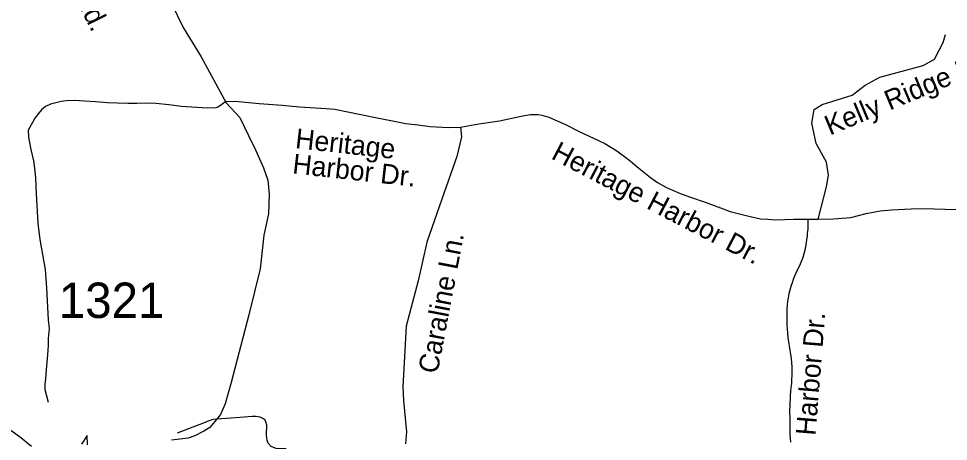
# Model space of a CAD drawing. Extents: x 1950930 to 2061844, y 904556 to 1017002.
# Drawn here: x 1975474 to 1979933, y 1008028 to 1010058 of the extents above; entities that cross this region are included whole.
import ezdxf

# ---------------------------------------------------------------- set-up
doc = ezdxf.new("R2010")
doc.units = 0
for name, color, linetype in [('Exist Hydrographic Lake Shore', 7, 'Continuous'), ('Exist Road Non-System Type 51', 7, 'Continuous'), ('Exist Road Non-System Type 51 Label', 7, 'Continuous'), ('Exist Road Secondary Type 51 Attributed', 7, 'Continuous'), ('Exist Road Secondary Type 51 Label', 7, 'Continuous'), ('Exist Road Secondary Type 51 Number Label', 7, 'Continuous')]:
    doc.layers.add(name, color=color, linetype=linetype)

msp = doc.modelspace()

# ---------------------------------------------------------------- linework, layer by layer
at = {"layer": 'Exist Hydrographic Lake Shore'}
for points in [[(1975537.1, 1008003.4), (1975485.9, 1008044.8), (1975436.6, 1008080.3)], [(1975805.3, 1008011.3), (1975803.3, 1008056.6), (1975775.7, 1008015.2)]]:
    msp.add_lwpolyline(points, dxfattribs=at)
at = {"layer": 'Exist Road Non-System Type 51'}
for points in [[(1979307.8, 1009095.3), (1979347.6, 1009251.2), (1979358, 1009306.6), (1979347.6, 1009368.8), (1979299.1, 1009458.8), (1979278.4, 1009555.6), (1979288.8, 1009621.4), (1979326.9, 1009645.6), (1979472.1, 1009690.6), (1979534.4, 1009739), (1979603.6, 1009777), (1979811.1, 1009832.4), (1979866.5, 1009863.5), (1979908, 1009943.1), (1979918.9, 1009982)], [(1976468.1, 1009661.1), (1976449.5, 1009645.2), (1976433.2, 1009635.2), (1976420.2, 1009630.6), (1976378.8, 1009628.3), (1976255.8, 1009636.8), (1976195, 1009644.4), (1976132, 1009650.6), (1976102, 1009652.9), (1976041.4, 1009651.4), (1975997.5, 1009650.6), (1975946.5, 1009651.6), (1975900.4, 1009653.4), (1975843.6, 1009659.1), (1975790, 1009662.2), (1975743.2, 1009664.7), (1975703.4, 1009662.8), (1975677.8, 1009660.9), (1975652.8, 1009654.1), (1975627.2, 1009647.2), (1975604.1, 1009636.6), (1975584.6, 1009620.7), (1975570.1, 1009602.9), (1975552.6, 1009579.8), (1975540.6, 1009559.6), (1975527, 1009534.4), (1975520.2, 1009522.2), (1975521.8, 1009488.4), (1975532.6, 1009430), (1975546, 1009375.1), (1975550.6, 1009339.7), (1975555.2, 1009293.6), (1975559.1, 1009217.5), (1975567.1, 1009076.5), (1975576.4, 1008997.3), (1975602.1, 1008853.2), (1975604.4, 1008809.4), (1975608.2, 1008765.6), (1975616.4, 1008612.2), (1975621, 1008570.8), (1975616.4, 1008523.1), (1975616.4, 1008489.3), (1975613.2, 1008443.2), (1975610.1, 1008409.4), (1975607.1, 1008372.5), (1975604, 1008329.4), (1975601, 1008301.8), (1975601, 1008277.2), (1975616.8, 1008216.1)], [(1976468.1, 1009661.1), (1976512.8, 1009662.5), (1976627.8, 1009650.6), (1976738.1, 1009643.2), (1976821.2, 1009635.1), (1976949.5, 1009626.9), (1976990.2, 1009623.9), (1977053.2, 1009611.4), (1977107.4, 1009600.2), (1977193.8, 1009581.3), (1977284.1, 1009565), (1977331.6, 1009555.4), (1977390.1, 1009548), (1977448, 1009540.6), (1977534.4, 1009535.8), (1977593.6, 1009537.2)], [(1977593.6, 1009537.2), (1977681.1, 1009552.8), (1977780.5, 1009566.9), (1977884.6, 1009589.5), (1977929.1, 1009597.6), (1977941.8, 1009597.6), (1977965.4, 1009597.6), (1977983.2, 1009593.9), (1978017.2, 1009585.1), (1978096.6, 1009549.4), (1978158.9, 1009518.3), (1978285.2, 1009457.9), (1978342.4, 1009423.8), (1978399.5, 1009382.3), (1978448.4, 1009340.8), (1978504.8, 1009294.8), (1978537.8, 1009271.4), (1978577.8, 1009248.5), (1978606.6, 1009235.9), (1978643.8, 1009219.6), (1978691.9, 1009201.8), (1978766, 1009177.3), (1978840.1, 1009149.1), (1978886.5, 1009131.8), (1978936.9, 1009119.1), (1978975.5, 1009109.5), (1979032.5, 1009097.6), (1979066.6, 1009094.6), (1979103, 1009092.4), (1979191.1, 1009094.6), (1979284.2, 1009095), (1979289.4, 1009095), (1979307.8, 1009095.3)], [(1977593.6, 1009537.2), (1977597.4, 1009490.7), (1977576, 1009395.8), (1977503.6, 1009190.6), (1977432.5, 1008984.2), (1977389.9, 1008799.3), (1977333.5, 1008580.9), (1977328.5, 1008493.8), (1977317.6, 1008291.1), (1977319.4, 1008223.8), (1977334.2, 1008074.4), (1977329.4, 1008016.8)], [(1979307.8, 1009095.3), (1979382.1, 1009096.5), (1979464.4, 1009103.9), (1979537.8, 1009123.2), (1979606.4, 1009134.7), (1979660.5, 1009139.9), (1979754.6, 1009145.1), (1979809.5, 1009147.3), (1979972.1, 1009142.5), (1979979.6, 1009142.6)], [(1979260.6, 1009087.4), (1979260.1, 1009087.4), (1979260.1, 1009087.9), (1979260.6, 1009088.6), (1979260.6, 1009089.8), (1979260.6, 1009090.4), (1979260.6, 1009091), (1979259.6, 1009090.4), (1979259.1, 1009087.4), (1979258.6, 1009081.9), (1979258.6, 1009074.6), (1979259.1, 1009066.7), (1979258.6, 1009057.6), (1979258.1, 1009047.9), (1979257.6, 1009037.6), (1979256.1, 1009025.4), (1979255.2, 1009012.1), (1979253.2, 1008997.6), (1979250.8, 1008981.8), (1979247.8, 1008964.8), (1979244.4, 1008947.2), (1979240, 1008929), (1979235, 1008911.4), (1979229.1, 1008895.6), (1979222.2, 1008879.8), (1979215.4, 1008864.7), (1979208.5, 1008850.1), (1979201.1, 1008836.1), (1979194.8, 1008821.6), (1979188.9, 1008805.8), (1979183, 1008790.1), (1979177.1, 1008772.4), (1979171.8, 1008754.9), (1979167.8, 1008736.6), (1979163.9, 1008718.4), (1979160.9, 1008700.9), (1979159, 1008683.2), (1979158, 1008664.4), (1979157.5, 1008645.6), (1979157.5, 1008625.6), (1979157.9, 1008605.6), (1979158.4, 1008586.8), (1979159.4, 1008566.8), (1979160.9, 1008547.3), (1979162.8, 1008526.7), (1979166.6, 1008506.6), (1979169.6, 1008486.6), (1979173, 1008466.6), (1979175.9, 1008446.6), (1979178.9, 1008426.6), (1979181.2, 1008406.5), (1979182.8, 1008386.5), (1979182.8, 1008365.2), (1979182.8, 1008345.2), (1979181.2, 1008325.2), (1979179.8, 1008305.8), (1979177.8, 1008286.9), (1979175.8, 1008268.1), (1979174.8, 1008249.9), (1979173.9, 1008231.8), (1979172.9, 1008214.1), (1979171.9, 1008197.1), (1979171.4, 1008180.2), (1979171.4, 1008163.2), (1979172.2, 1008146.2), (1979173.2, 1008128.6), (1979173.2, 1008111.6), (1979172.8, 1008094.6), (1979172.2, 1008077), (1979173.2, 1008060), (1979174.1, 1008043), (1979175.6, 1008025.4)], [(1976757.4, 1007994.7), (1976712.4, 1007993.2), (1976685.8, 1008004.1), (1976671.6, 1008020.2), (1976665.6, 1008034), (1976665.2, 1008043.1), (1976663, 1008059.8), (1976665.2, 1008106.4), (1976660, 1008121.9), (1976656.1, 1008130.9), (1976648.4, 1008137.4), (1976632, 1008144.3), (1976613.9, 1008148.2), (1976595, 1008147.3), (1976555.8, 1008143.9), (1976471.2, 1008138.2), (1976405.6, 1008132.9), (1976387.9, 1008127.7), (1976344, 1008109.2), (1976235, 1008067.8)]]:
    msp.add_lwpolyline(points, dxfattribs=at)
at = {"layer": 'Exist Road Secondary Type 51 Attributed'}
msp.add_lwpolyline([(1976151.7, 1010248), (1976263.6, 1010016), (1976350, 1009874), (1976469.3, 1009653.6), (1976535.4, 1009583.8), (1976577.6, 1009497.5), (1976610.6, 1009427.7), (1976649.2, 1009341.4), (1976669.3, 1009282.7), (1976676.7, 1009214.7), (1976672.1, 1009121.1), (1976650.1, 1009018.2), (1976632.2, 1008857.3), (1976577.8, 1008635.3), (1976493.4, 1008311.5), (1976465.3, 1008209.5), (1976443.2, 1008157.5), (1976415.3, 1008123.5), (1976391.3, 1008095.6), (1976363.1, 1008077.5), (1976319.3, 1008055.6), (1976287.2, 1008043.7), (1976207.2, 1008033.8)], dxfattribs=at)

# ---------------------------------------------------------------- texts
at = {"layer": 'Exist Road Non-System Type 51 Label'}
for s, rotation, p in [('Kelly Ridge Rd.', 22.7453, (1979364.5, 1009496.3)), ('Heritage ', 353.7218, (1976798, 1009436.7)), ('Heritage Harbor Dr.', 332.4469, (1978023.3, 1009388)), ('Harbor Dr.', 353.7218, (1976784.7, 1009315.4)), ('Caraline Ln.', 79.2315, (1977482.9, 1008349.7)), ('Harbor Dr.', 85.3614, (1979295.1, 1008054.2))]:
    msp.add_text(s, height=95, rotation=rotation, dxfattribs=at).set_placement(p)
at = {"layer": 'Exist Road Secondary Type 51 Label'}
msp.add_text('Franklin Rd.', height=95, rotation=296.1832, dxfattribs=at).set_placement((1975525.2, 1010602.8))
at = {"layer": 'Exist Road Secondary Type 51 Number Label'}
msp.add_text('1321', height=170, dxfattribs=at).set_placement((1975667.6, 1008620.9))

doc.saveas('drawing.dxf')
